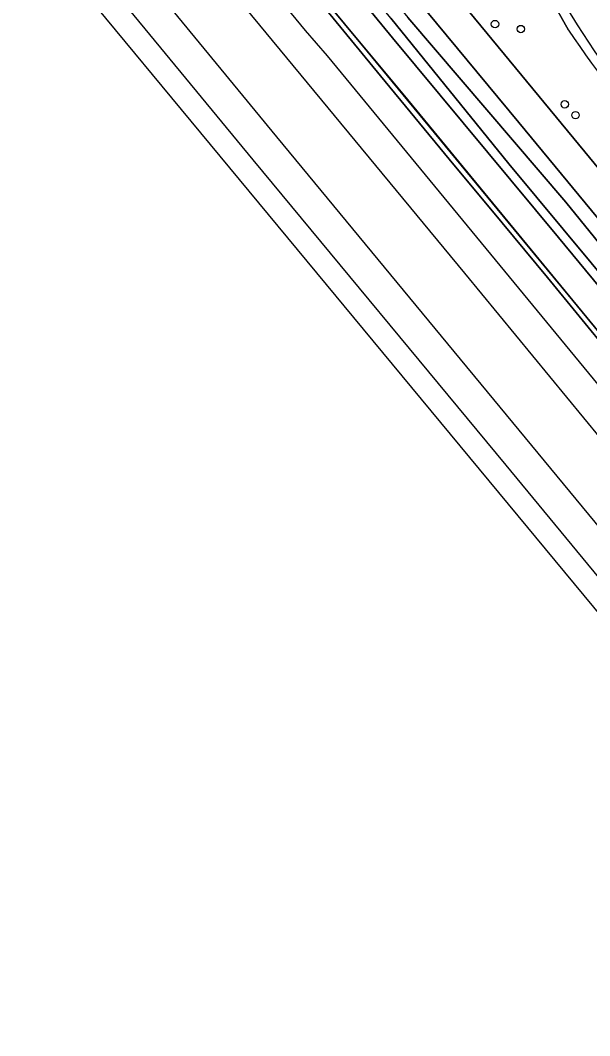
# Model space of a CAD drawing. Extents: x 159279 to 160377, y 384531 to 385888.
# Drawn here: x 159420.8 to 159496.1, y 384936.2 to 385070.4 of the extents above; entities that cross this region are included whole.
import ezdxf

# ---------------------------------------------------------------- set-up
doc = ezdxf.new("R2010")
doc.units = 0
for name, color, linetype in [('IMGEO_Boom', 7, 'Continuous'), ('IMGEO_Geluidsscherm', 7, 'Continuous'), ('IMGEO_Grasland_overig', 7, 'Continuous'), ('IMGEO_Groenvoorziening', 7, 'Continuous'), ('IMGEO_Hek', 7, 'Continuous'), ('IMGEO_Spoor', 7, 'Continuous'), ('IMGEO_Spoorbaan_halfverhard', 7, 'Continuous'), ('IMGEO_Struiken', 7, 'Continuous'), ('IMGEO_Terreindeel_gesloten', 7, 'Continuous'), ('IMGEO_Voetpad_halfverhard', 7, 'Continuous')]:
    doc.layers.add(name, color=color, linetype=linetype)

msp = doc.modelspace()

# ---------------------------------------------------------------- linework, layer by layer
at = {"layer": 'IMGEO_Boom'}
for centre in [(159483.59, 385069.88), (159487.01, 385069.22), (159492.81, 385059.27), (159494.23, 385057.83)]:
    msp.add_circle(centre, 0.489, dxfattribs=at)
at = {"layer": 'IMGEO_Geluidsscherm'}
msp.add_lwpolyline([(159382.41, 385168.45), (159383.95, 385166.39), (159390.05, 385159.27), (159397.61, 385149.9), (159413.02, 385131.15), (159425.4, 385116.19), (159440.26, 385098.19), (159446.68, 385090.46), (159450.34, 385085.98), (159461.67, 385072.31), (159488.83, 385039.41), (159500.15, 385025.7), (159508.59, 385015.47), (159537.44, 384980.6), (159552.13, 384962.79), (159555.99, 384958.13), (159568.18, 384943.49), (159573.96, 384936.54), (159594.63, 384912.02), (159606.86, 384897.48), (159622.93, 384878.76), (159628.44, 384872.29), (159643.87, 384854.24), (159656.91, 384838.98)], dxfattribs=at)
at = {"layer": 'IMGEO_Grasland_overig'}
for points in [[(159657.5, 384844.07), (159636.21, 384868.89), (159601, 384910.23), (159554.41, 384966.14), (159492, 385041.67), (159470.05, 385068.06), (159449.8, 385092.72), (159353.19, 385209.44), (159324.94, 385243.41), (159324.72, 385243.24), (159322.7, 385241.6), (159322.39, 385241.35), (159322.29, 385241.27), (159322.04, 385241.07), (159323.31, 385239.73), (159380.55, 385170.24), (159391.36, 385157.31), (159438.71, 385099.97), (159472.03, 385059.89), (159508.59, 385015.47), (159566.11, 384946.16), (159595.75, 384910.89), (159628.44, 384872.29), (159708.72, 384780.59)], [(159469.82, 385070.67), (159485.41, 385051.41), (159503.49, 385029.68), (159535.64, 384990.47), (159570.61, 384948.55), (159594.49, 384919.64), (159625.22, 384883.6), (159647.74, 384857.42)], [(159713.55, 384784.03), (159606.28, 384909.53), (159567.52, 384955.83), (159530.21, 385000.77), (159512.46, 385022.29), (159492.94, 385046.36), (159472.07, 385070.74)]]:
    msp.add_lwpolyline(points, dxfattribs=at)
at = {"layer": 'IMGEO_Groenvoorziening'}
for points in [[(159483.76, 385082.83), (159480.55, 385086.79), (159472.55, 385080.78), (159495.46, 385052.99), (159500, 385047.48), (159506.07, 385040.2), (159512.33, 385045.23), (159510.61, 385047.05), (159506.19, 385052.11)], [(159493.29, 385069.09), (159490.33, 385074.46)]]:
    msp.add_lwpolyline(points, dxfattribs=at)
for centre, radius, start, end in [((159584.98, 385126.79), 106.99, 207.7965, 219.5517), ((159663.46, 385185), 205.9, 214.2598, 220.1959)]:
    msp.add_arc(centre, radius, start, end, dxfattribs=at)
at = {"layer": 'IMGEO_Hek'}
for points in [[(159495.46, 385052.99), (159472.55, 385080.78)], [(159506.07, 385040.2), (159500, 385047.48), (159495.46, 385052.99)]]:
    msp.add_lwpolyline(points, dxfattribs=at)
at = {"layer": 'IMGEO_Spoor'}
for points in [[(159301.5, 385259.21), (159350.26, 385200.1), (159400.35, 385139.58), (159458.51, 385069.02), (159461.41, 385065.66), (159537.08, 384973.84), (159556.87, 384949.96), (159594.94, 384904.52), (159629.13, 384864.41), (159796.42, 384670.31), (159828.84, 384632.4), (159847.17, 384610.66), (159881.17, 384569.85), (159890.02, 384559.09)], [(159298.2, 385256.49), (159411.66, 385119.07), (159479.57, 385036.95), (159497.52, 385015.09), (159547.98, 384954.12), (159574.62, 384922.08), (159600.31, 384891.72), (159624.47, 384863.39), (159693.93, 384782.64), (159798.95, 384660.88), (159851.36, 384599.29), (159887.06, 384556.42)], [(159292.27, 385251.59), (159303.6, 385237.88), (159381.29, 385143.78), (159423.02, 385093.32), (159434.25, 385079.86), (159454.7, 385054.97), (159609.41, 384867.73), (159645.77, 384823.98), (159681.18, 384781.71), (159706.75, 384751.73), (159755.58, 384694.84), (159880.09, 384550.14)], [(159288.97, 385248.86), (159394.81, 385120.77), (159451.56, 385051.93), (159485.01, 385011.6), (159559.99, 384920.75), (159634.68, 384830.53), (159669.93, 384788.54), (159680.14, 384776.23), (159725.39, 384723.21), (159772.58, 384668.35), (159876.93, 384547.28)]]:
    msp.add_lwpolyline(points, dxfattribs=at)
at = {"layer": 'IMGEO_Spoorbaan_halfverhard'}
for points in [[(159424.41, 385079.94), (159629.69, 384832.23)], [(159574.5, 384934.88), (159567.44, 384943.39), (159563.11, 384948.57), (159556.38, 384956.7), (159551.41, 384962.6), (159547.15, 384967.8), (159544.3, 384971.21), (159539.91, 384976.6), (159536.93, 384980.18), (159532.5, 384985.54), (159529.02, 384989.76), (159525.46, 384994.07), (159521.3, 384999.03), (159512.08, 385010.19), (159509.93, 385012.81), (159503.11, 385021.05), (159490.51, 385036.39), (159484.52, 385043.62), (159477.53, 385052.04), (159468.44, 385063.05), (159461.18, 385071.9)]]:
    msp.add_lwpolyline(points, dxfattribs=at)
at = {"layer": 'IMGEO_Struiken'}
for points in [[(159654.4, 384855.89), (159641.03, 384871.47), (159608.51, 384909.98), (159552.92, 384976.72), (159486.75, 385056.86), (159433.38, 385121.29), (159386.58, 385177.43), (159354.13, 385216.59), (159335.55, 385239.25), (159329.55, 385245.94), (159327.99, 385244.68), (159334.2, 385236.72), (159348.79, 385219.73), (159386.61, 385174.22), (159436.91, 385113.42), (159452.36, 385094.84), (159472.07, 385070.74), (159492.94, 385046.36), (159512.46, 385022.29), (159530.21, 385000.77), (159567.52, 384955.83), (159606.28, 384909.53), (159713.55, 384784.03)], [(159647.74, 384857.42), (159625.22, 384883.6), (159594.49, 384919.64), (159570.61, 384948.55), (159535.64, 384990.47), (159503.49, 385029.68), (159485.41, 385051.41), (159469.82, 385070.67), (159428.9, 385119.92), (159353.46, 385211.38), (159327.75, 385242.17), (159325.89, 385244.19), (159325.03, 385243.49), (159324.94, 385243.41), (159353.19, 385209.44), (159449.8, 385092.72), (159470.05, 385068.06), (159492, 385041.67), (159554.41, 384966.14), (159601, 384910.23), (159636.21, 384868.89), (159657.5, 384844.07)], [(159433.38, 385121.29), (159486.75, 385056.86), (159552.92, 384976.72), (159608.51, 384909.98), (159641.03, 384871.47), (159654.4, 384855.89)], [(159650.88, 384867.36), (159630.54, 384891.01), (159623.21, 384899.54), (159589.44, 384940.09), (159568.96, 384964.68), (159528.47, 385013.3), (159506.07, 385040.2), (159500, 385047.48), (159495.46, 385052.99), (159472.55, 385080.78)]]:
    msp.add_lwpolyline(points, dxfattribs=at)
at = {"layer": 'IMGEO_Terreindeel_gesloten'}
for points in [[(159646.64, 384851.13), (159628.44, 384872.29), (159595.75, 384910.89), (159566.11, 384946.16), (159508.59, 385015.47), (159472.03, 385059.89), (159438.71, 385099.97)], [(159461.18, 385071.9), (159468.44, 385063.05), (159477.53, 385052.04), (159484.52, 385043.62), (159490.51, 385036.39), (159503.11, 385021.05), (159509.93, 385012.81), (159512.08, 385010.19), (159521.3, 384999.03), (159525.46, 384994.07), (159529.02, 384989.76), (159532.5, 384985.54), (159536.93, 384980.18), (159539.91, 384976.6), (159544.3, 384971.21), (159547.15, 384967.8), (159551.41, 384962.6), (159556.38, 384956.7), (159563.11, 384948.57), (159567.44, 384943.39), (159574.5, 384934.88)]]:
    msp.add_lwpolyline(points, dxfattribs=at)
at = {"layer": 'IMGEO_Voetpad_halfverhard'}
msp.add_lwpolyline([(159490.33, 385074.46), (159493.29, 385069.09)], dxfattribs=at)
for centre, radius, start, end in [((159584.98, 385126.79), 106.99, 207.7965, 219.5517), ((159663.46, 385185), 205.9, 214.2598, 220.1959)]:
    msp.add_arc(centre, radius, start, end, dxfattribs=at)

doc.saveas('drawing.dxf')
